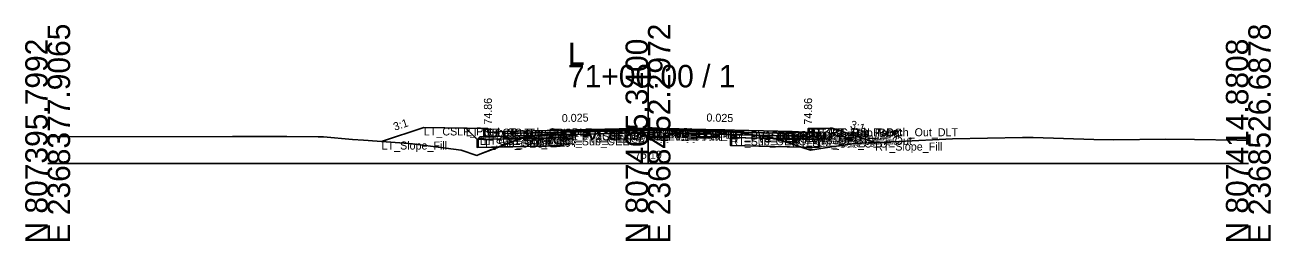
# Model space of a CAD drawing. Extents: x -26 to 8153, y -10 to 9520.
# Drawn here: x 6997.2 to 7152.8, y 1490.3 to 1517.3 of the extents above; entities that cross this region are included whole.
import ezdxf

# ---------------------------------------------------------------- set-up
doc = ezdxf.new("R2010")
doc.units = 0
for name, color, linetype in [('Exist CMT Pavement', 7, 'Continuous'), ('Exist Cross Section Cell', 7, 'Continuous'), ('Exist XS Center Line Elevation Label', 7, 'Continuous'), ('Exist XS Ground Line', 7, 'Continuous'), ('Prop CMT Conc Surface', 7, 'Continuous'), ('Prop CMT Concrete Structures', 7, 'Continuous'), ('Prop CMT Pvmt Course 1', 7, 'Continuous'), ('Prop CMT Pvmt Course 1 CG', 7, 'Continuous'), ('Prop CMT Pvmt Course 1 Wedge', 7, 'Continuous'), ('Prop CMT Pvmt Course 2', 7, 'Continuous'), ('Prop CMT Pvmt Course 2 Wedge', 7, 'Continuous'), ('Prop CMT Pvmt Course 3', 7, 'Continuous'), ('Prop CMT Pvmt Course 3 Wedge', 7, 'Continuous'), ('Prop CMT Pvmt Surface', 7, 'Continuous'), ('Prop CMT Pvmt Wedge Surface 1', 7, 'Continuous'), ('Prop CMT Pvmt Wedge Surface 2', 7, 'Continuous'), ('Prop CMT Pvmt Wedge Surface 3', 7, 'Continuous'), ('Prop CMT Shallow Undercut', 7, 'Continuous'), ('Prop CMT Shallow Undercut Boundary', 7, 'Continuous'), ('Prop CMT Slope Grass', 7, 'Continuous'), ('Prop CMT Subgrade Earthwork', 7, 'Continuous'), ('Prop XS Earthwork Shape', 7, 'Continuous'), ('Prop XS Hydro Elevations', 7, 'Continuous'), ('Prop XS SE Text', 7, 'Continuous'), ('Prop XS Side Slope Text', 7, 'Continuous'), ('Prop XS Subgrade Earthwork', 7, 'Continuous'), ('Scratch_Level_2', 7, 'Continuous'), ('Scratch_Level_6', 7, 'Continuous')]:
    doc.layers.add(name, color=color, linetype=linetype)

msp = doc.modelspace()

# ---------------------------------------------------------------- linework, layer by layer
at = {"layer": 'Exist CMT Pavement'}
for p, q in [((7064.43, 1503.92), (7073.57, 1504.08)), ((7073.57, 1504.08), (7074.97, 1504.11)), ((7074.97, 1504.11), (7083.96, 1504.02)), ((7083.96, 1504.02), (7085.3, 1504))]:
    msp.add_line(p, q, dxfattribs=at)
at = {"layer": 'Exist Cross Section Cell'}
for p, q in [((7075, 1500), (7075, 1512.32)), ((7000, 1500), (7075, 1500)), ((7075, 1500), (7150, 1500))]:
    msp.add_line(p, q, dxfattribs=at)
at = {"layer": 'Exist XS Ground Line'}
for p, q in [((7063.41, 1503.78), (7064.43, 1503.92)), ((7064.43, 1503.92), (7073.57, 1504.08)), ((7073.57, 1504.08), (7074.97, 1504.11)), ((7074.97, 1504.11), (7083.96, 1504.02)), ((7083.96, 1504.02), (7085.3, 1504)), ((7085.3, 1504), (7086.52, 1503.82)), ((7000, 1503.32), (7023.09, 1503.37)), ((7023.09, 1503.37), (7029.01, 1503.38)), ((7029.01, 1503.38), (7029.87, 1503.37)), ((7029.87, 1503.37), (7033.78, 1503.33)), ((7033.78, 1503.33), (7034.48, 1503.32)), ((7034.48, 1503.32), (7038.09, 1502.99)), ((7038.09, 1502.99), (7039.45, 1502.93)), ((7039.45, 1502.93), (7045.14, 1502.49)), ((7045.14, 1502.49), (7045.58, 1502.47)), ((7045.58, 1502.47), (7048.16, 1502.14)), ((7054.01, 1501.18), (7059.38, 1503.24)), ((7059.38, 1503.24), (7062.02, 1503.62)), ((7062.02, 1503.62), (7063.41, 1503.78)), ((7086.52, 1503.82), (7087.85, 1503.61)), ((7087.85, 1503.61), (7090.41, 1503.26)), ((7090.41, 1503.26), (7092.8, 1502.49)), ((7092.8, 1502.49), (7095.3, 1501.67)), ((7097.14, 1501.96), (7100.79, 1502.5)), ((7100.79, 1502.5), (7106.33, 1502.76)), ((7106.33, 1502.76), (7113.02, 1503.08)), ((7113.02, 1503.08), (7121.77, 1503.26)), ((7121.77, 1503.26), (7123.1, 1503.27)), ((7123.1, 1503.27), (7130.71, 1503)), ((7130.71, 1503), (7133.18, 1502.98)), ((7133.18, 1502.98), (7139.64, 1503.05)), ((7139.64, 1503.05), (7143.27, 1503.02)), ((7143.27, 1503.02), (7148.58, 1502.92)), ((7148.58, 1502.92), (7150, 1502.9)), ((7048.16, 1502.14), (7051.64, 1501.66)), ((7051.64, 1501.66), (7053.62, 1501.02)), ((7053.62, 1501.02), (7054.01, 1501.18)), ((7095.3, 1501.67), (7097.14, 1501.96))]:
    msp.add_line(p, q, dxfattribs=at)
at = {"layer": 'Prop CMT Conc Surface'}
for points in [[(7055, 1503.86), (7055, 1504.36), (7054.5, 1504.36)], [(7057, 1503.99), (7055, 1503.86)], [(7093, 1503.99), (7095, 1503.86)], [(7095, 1503.86), (7095, 1504.36), (7095.5, 1504.36)]]:
    msp.add_lwpolyline(points, dxfattribs=at)
at = {"layer": 'Prop CMT Concrete Structures'}
for points in [[(7057, 1503.99), (7055, 1503.86), (7055, 1504.36), (7054.5, 1504.36)], [(7054.5, 1504.36), (7054.5, 1503.35), (7057, 1503.41)], [(7057, 1503.41), (7057, 1503.99)], [(7093, 1503.99), (7095, 1503.86), (7095, 1504.36), (7095.5, 1504.36)], [(7095.5, 1504.36), (7095.5, 1503.35), (7093, 1503.41)], [(7093, 1503.41), (7093, 1503.99)]]:
    msp.add_lwpolyline(points, dxfattribs=at)
at = {"layer": 'Prop CMT Pvmt Course 1'}
for points in [[(7075, 1504.44), (7057, 1503.99)], [(7057, 1503.99), (7057, 1503.74)], [(7057, 1503.74), (7064.43, 1503.93)], [(7064.43, 1504.05), (7075, 1504.32)], [(7064.43, 1503.93), (7064.43, 1504.05)], [(7075, 1504.19), (7075, 1504.44)], [(7075, 1504.44), (7093, 1503.99)], [(7075, 1504.19), (7075, 1504.44)], [(7075, 1504.32), (7075, 1504.19), (7075, 1504.19)], [(7085.3, 1504.06), (7075, 1504.32)], [(7075, 1504.32), (7075, 1504.19), (7075, 1504.19)], [(7085.3, 1503.94), (7085.3, 1504.06)], [(7093, 1503.74), (7085.3, 1503.94)], [(7093, 1503.99), (7093, 1503.74)]]:
    msp.add_lwpolyline(points, dxfattribs=at)
at = {"layer": 'Prop CMT Pvmt Course 1 CG'}
for points in [[(7057, 1503.41), (7054, 1503.33), (7053.66, 1503)], [(7053.66, 1503), (7057, 1503.08)], [(7057, 1503.08), (7057, 1503.41)], [(7093, 1503.41), (7096, 1503.33), (7096.34, 1503)], [(7093, 1503.08), (7093, 1503.41)], [(7096.34, 1503), (7093, 1503.08)]]:
    msp.add_lwpolyline(points, dxfattribs=at)
at = {"layer": 'Prop CMT Pvmt Course 1 Wedge'}
for points in [[(7075, 1504.32), (7064.43, 1504.05)], [(7075, 1504.32), (7085.3, 1504.06)]]:
    msp.add_lwpolyline(points, dxfattribs=at)
at = {"layer": 'Prop CMT Pvmt Course 2'}
for points in [[(7064.43, 1503.93), (7057, 1503.74)], [(7064.43, 1503.6), (7064.43, 1503.93)], [(7085.3, 1503.61), (7085.3, 1503.94)], [(7085.3, 1503.94), (7093, 1503.74)], [(7057, 1503.74), (7057, 1503.41)], [(7057, 1503.41), (7064.43, 1503.6)], [(7093, 1503.41), (7085.3, 1503.61)], [(7093, 1503.74), (7093, 1503.41)]]:
    msp.add_lwpolyline(points, dxfattribs=at)
at = {"layer": 'Prop CMT Pvmt Course 2 Wedge'}
for points in [[(7075, 1504.19), (7064.43, 1503.93)], [(7075, 1504.19), (7085.3, 1503.94)]]:
    msp.add_lwpolyline(points, dxfattribs=at)
at = {"layer": 'Prop CMT Pvmt Course 3'}
for points in [[(7064.43, 1503.6), (7057, 1503.41)], [(7057, 1503.41), (7057, 1503.08)], [(7057, 1503.08), (7064.43, 1503.27)], [(7064.43, 1503.27), (7064.43, 1503.6)], [(7085.3, 1503.61), (7093, 1503.41)], [(7085.3, 1503.27), (7085.3, 1503.61)], [(7093, 1503.08), (7085.3, 1503.27)], [(7093, 1503.41), (7093, 1503.08)]]:
    msp.add_lwpolyline(points, dxfattribs=at)
at = {"layer": 'Prop CMT Pvmt Course 3 Wedge'}
for points in [[(7075, 1503.86), (7064.43, 1503.6)], [(7075, 1503.86), (7085.3, 1503.61)]]:
    msp.add_lwpolyline(points, dxfattribs=at)
at = {"layer": 'Prop CMT Pvmt Surface'}
for points in [[(7075, 1504.44), (7057, 1503.99)], [(7075, 1504.44), (7093, 1503.99)]]:
    msp.add_lwpolyline(points, dxfattribs=at)
at = {"layer": 'Prop CMT Pvmt Wedge Surface 1'}
for points in [[(7057, 1503.74), (7057, 1503.99)], [(7064.43, 1503.93), (7057, 1503.74)], [(7075, 1504.32), (7064.43, 1504.05)], [(7064.43, 1504.05), (7064.43, 1503.93)], [(7075, 1504.32), (7085.3, 1504.06)], [(7085.3, 1504.06), (7085.3, 1503.94)], [(7085.3, 1503.94), (7093, 1503.74)], [(7093, 1503.74), (7093, 1503.99)]]:
    msp.add_lwpolyline(points, dxfattribs=at)
at = {"layer": 'Prop CMT Pvmt Wedge Surface 2'}
for points in [[(7075, 1504.19), (7057, 1503.74)], [(7057, 1503.74), (7057, 1503.99)], [(7075, 1504.19), (7093, 1503.74)], [(7093, 1503.74), (7093, 1503.99)]]:
    msp.add_lwpolyline(points, dxfattribs=at)
at = {"layer": 'Prop CMT Pvmt Wedge Surface 3'}
for points in [[(7057, 1503.41), (7057, 1503.99)], [(7093, 1503.41), (7093, 1503.99)], [(7075, 1503.86), (7057, 1503.41)], [(7075, 1503.86), (7093, 1503.41)]]:
    msp.add_lwpolyline(points, dxfattribs=at)
at = {"layer": 'Prop CMT Shallow Undercut'}
for points in [[(7056.31, 1502.06), (7059.11, 1503.13), (7064.43, 1503.27), (7064.43, 1502.27)], [(7085.3, 1502.27), (7094.15, 1502.05), (7092.8, 1502.49), (7090.8, 1503.13), (7085.3, 1503.27)]]:
    msp.add_lwpolyline(points, close=True, dxfattribs=at)
at = {"layer": 'Prop CMT Shallow Undercut Boundary'}
for p, q in [((7053.66, 1503), (7053.66, 1502)), ((7064.43, 1503.27), (7064.43, 1502.27)), ((7085.3, 1503.27), (7085.3, 1502.27)), ((7096.34, 1503), (7096.34, 1502)), ((7053.66, 1502), (7064.43, 1502.27)), ((7085.3, 1502.27), (7096.34, 1502))]:
    msp.add_line(p, q, dxfattribs=at)
at = {"layer": 'Prop CMT Slope Grass'}
for points in [[(7054.5, 1504.36), (7047, 1504.51), (7041.72, 1502.75)], [(7095.5, 1504.36), (7098, 1504.41), (7103.37, 1502.62)]]:
    msp.add_lwpolyline(points, dxfattribs=at)
at = {"layer": 'Prop CMT Subgrade Earthwork'}
for points in [[(7057, 1503.08), (7053.66, 1503), (7052.25, 1504.41)], [(7064.43, 1503.27), (7064.44, 1503.92)], [(7085.3, 1503.27), (7085.29, 1504)], [(7093, 1503.08), (7096.34, 1503), (7097.75, 1504.41)], [(7064.43, 1503.27), (7057, 1503.08)], [(7085.3, 1503.27), (7093, 1503.08)]]:
    msp.add_lwpolyline(points, dxfattribs=at)
at = {"layer": 'Prop XS Earthwork Shape'}
for points in [[(7054.01, 1501.18), (7056.31, 1502.06), (7053.66, 1502), (7053.66, 1503), (7052.25, 1504.41), (7047, 1504.51), (7041.72, 1502.75), (7045.14, 1502.49), (7045.58, 1502.47), (7048.16, 1502.14), (7051.64, 1501.66), (7053.62, 1501.02)], [(7062.02, 1503.62), (7063.41, 1503.78), (7064.43, 1503.92), (7064.44, 1503.92), (7064.43, 1503.27), (7059.11, 1503.13), (7059.38, 1503.24)], [(7087.85, 1503.61), (7090.41, 1503.26), (7090.8, 1503.13), (7085.3, 1503.27), (7085.29, 1504), (7085.3, 1504), (7086.52, 1503.82)], [(7098, 1504.41), (7103.37, 1502.62), (7100.79, 1502.5), (7097.14, 1501.96), (7095.3, 1501.67), (7094.15, 1502.05), (7096.34, 1502), (7096.34, 1503), (7097.75, 1504.41)], [(7057, 1503.08), (7053.66, 1503), (7053.66, 1502), (7056.31, 1502.06), (7059.11, 1503.13)], [(7064.43, 1503.27), (7059.11, 1503.13), (7056.31, 1502.06), (7064.43, 1502.27)], [(7092.8, 1502.49), (7094.15, 1502.05), (7085.3, 1502.27), (7085.3, 1503.27), (7090.8, 1503.13)], [(7092.8, 1502.49), (7094.15, 1502.05), (7096.34, 1502), (7096.34, 1503), (7093, 1503.08), (7090.8, 1503.13)]]:
    msp.add_lwpolyline(points, close=True, dxfattribs=at)
at = {"layer": 'Prop XS Subgrade Earthwork'}
for p, q in [((7053.66, 1503), (7064.43, 1503.27)), ((7085.3, 1503.27), (7096.34, 1503))]:
    msp.add_line(p, q, dxfattribs=at)
at = {"layer": 'Scratch_Level_6'}
for points in [[(7056.31, 1502.06), (7059.11, 1503.13), (7064.43, 1503.27), (7064.43, 1502.27)], [(7085.3, 1502.27), (7094.15, 1502.05), (7092.8, 1502.49), (7090.8, 1503.13), (7085.3, 1503.27)]]:
    msp.add_lwpolyline(points, close=True, dxfattribs=at)

# ---------------------------------------------------------------- texts
at = {"layer": 'Exist Cross Section Cell'}
for s, p in [('E 2368377.9065', (7002.8, 1490)), ('E 2368452.2972', (7077.8, 1490)), ('E 2368526.6878', (7152.8, 1490)), ('N 807395.7992', (7000, 1490)), ('N 807405.3400', (7075, 1490)), ('N 807414.8808', (7150, 1490))]:
    msp.add_text(s, height=2.8, rotation=90, dxfattribs=at).set_placement(p)
for s, p in [('L', (7065, 1512.32)), ('71+00.00 / 1', (7065, 1509.52))]:
    msp.add_text(s, height=2.8, dxfattribs=at).set_placement(p)
at = {"layer": 'Exist XS Center Line Elevation Label'}
msp.add_text('75.10', height=1, dxfattribs=at).set_placement((7073.37, 1500.6))
at = {"layer": 'Prop XS Hydro Elevations'}
for p in [(7055.5, 1504.86), (7095.5, 1504.86)]:
    msp.add_text('74.86', height=1, rotation=90, dxfattribs=at).set_placement(p)
at = {"layer": 'Prop XS SE Text'}
for rotation, p in [(1.4321, (7064.24, 1505.17)), (358.5679, (7082.29, 1505.26))]:
    msp.add_text('0.025', height=1, rotation=rotation, dxfattribs=at).set_placement(p)
at = {"layer": 'Prop XS Side Slope Text'}
for rotation, p in [(18.4349, (7043.37, 1504.09)), (341.5651, (7100.17, 1504.48))]:
    msp.add_text('3:1', height=1, rotation=rotation, dxfattribs=at).set_placement(p)
at = {"layer": 'Scratch_Level_2'}
for s, p in [('LT_CSLP_Pnt', (7047, 1503.51)), ('LT_Sub_Trench_Out_DLT', (7052.25, 1503.41)), ('LT_CG_Top_BOC', (7054.5, 1503.36)), ('LT_CG_Top_Face', (7055, 1503.36)), ('LT_PV1_OEOT', (7057, 1502.99)), ('LT_PV1_OEEOP', (7064.43, 1503.05)), ('LT_PV_OEEOP_EG', (7064.43, 1502.92)), ('LT_PV2_OEEOP', (7064.43, 1502.93)), ('LT_PV_Sub_Tie_Out', (7064.44, 1502.92)), ('PV1_PGL', (7075, 1503.44)), ('RT_PV1_IEEOP', (7075, 1503.32)), ('LT_PV1_IEEOP', (7075, 1503.32)), ('RT_PV2_IEEOP', (7075, 1503.19)), ('LT_PV2_IEEOP', (7075, 1503.19)), ('PV2_PGL', (7075, 1503.19)), ('RT_PV_IEEOP_EG', (7075, 1503.1)), ('LT_PV_IEEOP_EG', (7075, 1503.1)), ('RT_PV_Sub_Tie_Out', (7085.29, 1503)), ('RT_PV1_OEEOP', (7085.3, 1503.06)), ('RT_PV_OEEOP_EG', (7085.3, 1503)), ('RT_PV2_OEEOP', (7085.3, 1502.94)), ('RT_PV1_OEOT', (7093, 1502.99)), ('RT_CG_Top_Face', (7095, 1503.36)), ('RT_CG_Top_BOC', (7095.5, 1503.36)), ('RT_Sub_Trench_Out_DLT', (7097.75, 1503.41)), ('RT_CSLP_Pnt', (7098, 1503.41)), ('LT_Slope_Fill', (7041.72, 1501.75)), ('LT_Sub_OEOP', (7053.66, 1502)), ('LT_CG1_Shelf_Out', (7054, 1502.33)), ('LT_CG_Bot_BOC', (7054.5, 1502.35)), ('LT_CG_Top_Gut', (7055, 1502.86)), ('LT_PV2_OEOT', (7057, 1502.74)), ('LT_PV3_OEOT', (7057, 1502.41)), ('LT_CG_Bot_IE', (7057, 1502.41)), ('LT_Sub_OEOT', (7057, 1502.08)), ('LT_PV3_OEEOP', (7064.43, 1502.6)), ('LT_Sub_OEEOP', (7064.43, 1502.27)), ('RT_PV3_IEEOP', (7075, 1502.86)), ('LT_PV3_IEEOP', (7075, 1502.86)), ('RT_PV3_OEEOP', (7085.3, 1502.61)), ('RT_Sub_OEEOP', (7085.3, 1502.27)), ('RT_PV2_OEOT', (7093, 1502.74)), ('RT_PV3_OEOT', (7093, 1502.41)), ('RT_CG_Bot_IE', (7093, 1502.41)), ('RT_Sub_OEOT', (7093, 1502.08)), ('RT_CG_Top_Gut', (7095, 1502.86)), ('RT_CG_Bot_BOC', (7095.5, 1502.35)), ('RT_CG1_Shelf_Out', (7096, 1502.33)), ('RT_Sub_OEOP', (7096.34, 1502)), ('RT_Slope_Fill', (7103.37, 1501.62))]:
    msp.add_text(s, height=1, dxfattribs=at).set_placement(p)

doc.saveas('drawing.dxf')
